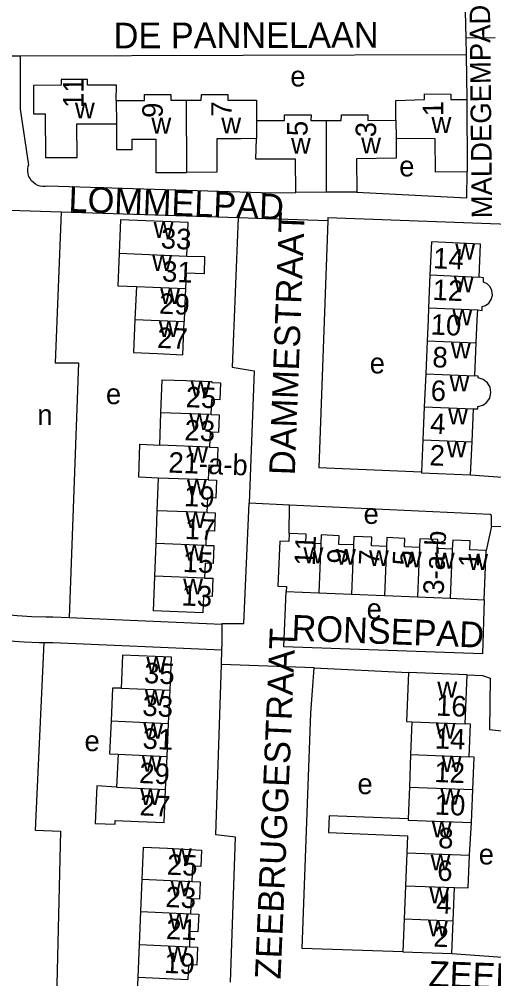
# Model space of a CAD drawing. Extents: x 159675 to 162108, y 386471 to 388472.
# Drawn here: x 161065.1 to 161157.6, y 387621.6 to 387808.6 of the extents above; entities that cross this region are included whole.
import ezdxf

# ---------------------------------------------------------------- set-up
doc = ezdxf.new("R2010")
doc.units = 0
for name, color, linetype in [('BLT_Basislijn', 7, 'Continuous'), ('BLT_Bebouwing', 7, 'Continuous'), ('BLT_Centroide', 7, 'Continuous'), ('BLT_Huisnummer', 7, 'Continuous'), ('BLT_Huisnummer_ tussenligend', 7, 'Continuous'), ('BLT_Huisnummer_reeks', 7, 'Continuous'), ('BLT_Onderverdeling_panden', 7, 'Continuous'), ('BLT_Straatnaam', 7, 'Continuous'), ('BLT_Straatnaam_verkleind', 7, 'Continuous')]:
    doc.layers.add(name, color=color, linetype=linetype)

msp = doc.modelspace()

# ---------------------------------------------------------------- linework, layer by layer
at = {"layer": 'BLT_Basislijn'}
for p, q in [((161152.05, 387810.14), (161152.15, 387804.93)), ((161157.89, 387804.95), (161152.15, 387804.93)), ((161152.15, 387804.93), (161152.21, 387801.65)), ((161065.32, 387801.42), (161061.63, 387801.41)), ((161152.21, 387801.65), (161065.32, 387801.42)), ((161152.21, 387801.65), (161152.37, 387792.93)), ((161112.31, 387774.75), (161070.71, 387776.09)), ((161112.31, 387774.75), (161119.02, 387774.83)), ((161073.26, 387771), (161063.21, 387771.32)), ((161107.79, 387769.89), (161073.26, 387771)), ((161125.26, 387769.33), (161107.79, 387769.89)), ((161125.28, 387769.96), (161125.26, 387769.33)), ((161153.1, 387719.82), (161162.41, 387719.17)), ((161117.82, 387713.95), (161109.95, 387714.3)), ((161117.76, 387708.38), (161117.82, 387713.95)), ((161157.17, 387709.83), (161156.14, 387705.11)), ((161157.17, 387709.83), (161161.52, 387709.74)), ((161071.67, 387692.15), (161074.84, 387692.01)), ((161074.84, 387692.01), (161104.63, 387690.71)), ((161104.63, 387690.87), (161104.63, 387690.71)), ((161104.63, 387690.71), (161104.64, 387686.31)), ((161069.91, 387687.18), (161071.65, 387687.15)), ((161071.65, 387687.15), (161104.63, 387685.71)), ((161104.57, 387682.91), (161104.63, 387685.71)), ((161104.63, 387685.71), (161104.64, 387686.31)), ((161122.59, 387682.21), (161104.57, 387682.91)), ((161149.47, 387626.55), (161159.31, 387625.89))]:
    msp.add_line(p, q, dxfattribs=at)
for points in [[(161065.32, 387801.42), (161065.32, 387791.08), (161066.95, 387780.18)], [(161070.71, 387776.09), (161070.21, 387776), (161069.71, 387776), (161069.21, 387776.08), (161068.73, 387776.23), (161068.28, 387776.46), (161067.88, 387776.76), (161067.52, 387777.12), (161067.23, 387777.53), (161067.01, 387777.98), (161066.86, 387778.46), (161066.79, 387778.95), (161066.79, 387779.46), (161066.88, 387779.95), (161066.95, 387780.18)], [(161130.93, 387774.92), (161152.38, 387773.82), (161152.43, 387778.86)], [(161073.26, 387771), (161072.14, 387741.65), (161076.68, 387741.65), (161074.84, 387692.01)], [(161107.79, 387769.89), (161106.65, 387740.78), (161110.91, 387740.11), (161109.95, 387714.3)], [(161125.26, 387769.33), (161123.52, 387721.29), (161143.53, 387720.42)], [(161125.28, 387769.96), (161164.04, 387768.55), (161164.3, 387768.27), (161163.08, 387730.58), (161162.41, 387719.17)], [(161104.63, 387690.87), (161108.92, 387690.89), (161109.95, 387714.3)], [(161157.17, 387709.83), (161157.18, 387711.91), (161156.94, 387712.1), (161117.82, 387713.95)], [(161024.88, 387698.43), (161027.23, 387697.27), (161029.85, 387696.07), (161032.5, 387694.93), (161035.19, 387693.88), (161037.9, 387692.89), (161040.64, 387691.99), (161043.4, 387691.15), (161046.18, 387690.4), (161048.99, 387689.72), (161051.81, 387689.12), (161054.65, 387688.61), (161057.49, 387688.16), (161060.36, 387687.8), (161063.23, 387687.52), (161066.11, 387687.32), (161068.99, 387687.19), (161069.91, 387687.18)], [(161155.74, 387695.49), (161155.45, 387684.96), (161116.72, 387686.33), (161117.15, 387697.1)], [(161059.49, 387692.95), (161061.94, 387692.66), (161064.74, 387692.42), (161067.55, 387692.25), (161070.36, 387692.16), (161071.67, 387692.15)], [(161069.91, 387687.18), (161068.23, 387650.61), (161073.17, 387650.42), (161071.96, 387601.53)], [(161106.3, 387621.01), (161107.25, 387649.24), (161103.43, 387649.71), (161104.57, 387682.91)], [(161139.92, 387626.92), (161120.26, 387627.55), (161121.96, 387673.39), (161122.59, 387682.21)], [(161122.59, 387682.2), (161141, 387681.29)], [(161152.41, 387680.84), (161155.44, 387680.75), (161156.94, 387680.23)], [(161156.94, 387680.23), (161156.8, 387670.24), (161160.89, 387669.76), (161159.31, 387625.89)]]:
    msp.add_lwpolyline(points, dxfattribs=at)
at = {"layer": 'BLT_Bebouwing'}
for p, q in [((161152.37, 387792.93), (161152.43, 387778.86)), ((161124.96, 387774.88), (161119.02, 387774.83)), ((161130.93, 387774.92), (161124.96, 387774.88)), ((161145.19, 387758.78), (161144.92, 387752.36)), ((161087.96, 387756.51), (161087.68, 387750.07)), ((161097.52, 387756.1), (161097.27, 387750)), ((161144.92, 387752.36), (161144.81, 387750)), ((161154.4, 387750), (161154.49, 387751.95)), ((161097.27, 387750), (161097.25, 387749.67)), ((161144.81, 387750), (161144.64, 387745.93)), ((161154.21, 387745.52), (161154.4, 387750)), ((161144.64, 387745.93), (161144.36, 387739.51)), ((161153.93, 387739.1), (161154.21, 387745.52)), ((161144.36, 387739.51), (161144.08, 387733.08)), ((161092.51, 387725.61), (161092.74, 387731.93)), ((161144.08, 387733.08), (161143.8, 387726.66)), ((161153.38, 387726.25), (161153.65, 387732.67)), ((161143.8, 387726.66), (161143.53, 387720.42)), ((161153.1, 387719.82), (161153.38, 387726.25)), ((161092.03, 387712.83), (161092.27, 387719.2)), ((161091.79, 387706.46), (161092.03, 387712.83)), ((161091.56, 387700.09), (161091.79, 387706.46)), ((161155.74, 387695.49), (161156.14, 387705.11)), ((161117.15, 387697.1), (161123.51, 387696.83)), ((161123.51, 387696.83), (161129.89, 387696.57)), ((161129.89, 387696.57), (161136.31, 387696.3)), ((161136.31, 387696.3), (161142.75, 387696.03)), ((161142.75, 387696.03), (161149.14, 387695.77)), ((161149.14, 387695.77), (161155.74, 387695.49)), ((161094.24, 387671.41), (161094.53, 387677.85)), ((161093.95, 387664.97), (161094.24, 387671.41)), ((161141.66, 387671.71), (161141.42, 387665.33)), ((161084.4, 387665.4), (161084.11, 387658.96)), ((161093.66, 387658.53), (161093.95, 387664.97)), ((161141.42, 387665.33), (161141.17, 387659)), ((161141.17, 387659), (161140.93, 387652.8)), ((161152.87, 387645.73), (161153.29, 387652.1)), ((161140.67, 387646.17), (161140.42, 387639.75)), ((161088.84, 387634.73), (161089.1, 387641.06)), ((161140.42, 387639.75), (161140.17, 387633.34)), ((161149.72, 387632.97), (161149.97, 387639.45)), ((161088.58, 387628.3), (161088.84, 387634.73)), ((161140.17, 387633.34), (161139.92, 387626.92)), ((161149.47, 387626.55), (161149.72, 387632.97)), ((161088.32, 387621.97), (161088.58, 387628.3)), ((161139.92, 387626.92), (161149.47, 387626.55)), ((161088.06, 387615.55), (161088.32, 387621.97))]:
    msp.add_line(p, q, dxfattribs=at)
for points in [[(161084.02, 387792.73), (161084.05, 387795.72), (161078.44, 387795.74), (161078.45, 387796.86), (161073.31, 387796.86), (161073.31, 387795.74), (161067.88, 387795.71), (161067.87, 387790.16), (161070.15, 387790.13), (161070.26, 387781.67), (161076.38, 387781.68), (161076.37, 387788.18), (161084.06, 387788.19)], [(161084.02, 387792.73), (161089.52, 387792.78), (161089.53, 387793.9), (161094.7, 387793.91), (161094.7, 387792.8), (161097.64, 387792.82)], [(161097.64, 387792.82), (161100.58, 387792.84), (161100.63, 387793.93), (161105.75, 387793.93), (161105.76, 387792.81), (161111.35, 387792.8), (161111.35, 387788.88)], [(161138.55, 387788.9), (161138.55, 387792.78), (161144.11, 387792.94), (161144.09, 387794.04), (161149.24, 387794.02), (161149.26, 387792.93), (161152.37, 387792.93)], [(161111.35, 387788.88), (161116.81, 387788.86), (161116.82, 387789.98), (161122, 387789.97), (161121.97, 387788.86), (161124.93, 387788.87)], [(161124.93, 387788.87), (161127.9, 387788.87), (161127.91, 387789.99), (161133.07, 387789.98), (161133.1, 387788.89), (161138.55, 387788.9)], [(161084.06, 387788.19), (161084.1, 387783.21), (161087.12, 387783.22), (161087.11, 387785.22), (161091.72, 387785.23), (161091.73, 387778.74), (161097.72, 387778.75)], [(161111.35, 387785.38), (161108.4, 387785.27), (161103.63, 387785.26), (161103.64, 387778.77), (161097.72, 387778.75)], [(161119.02, 387774.83), (161118.98, 387781.31), (161111.25, 387781.36), (161111.35, 387785.38)], [(161138.58, 387785.34), (161138.61, 387781.55), (161130.88, 387781.4), (161130.93, 387774.92)], [(161152.43, 387778.86), (161146.25, 387778.81), (161146.2, 387785.29), (161138.58, 387785.34)], [(161097.79, 387762.46), (161098.06, 387768.97), (161084.86, 387769.53), (161084.59, 387763.02)], [(161154.77, 387758.37), (161155.04, 387764.8), (161145.47, 387765.21), (161145.19, 387758.78)], [(161084.59, 387763.02), (161084.32, 387756.66), (161087.96, 387756.51)], [(161097.79, 387762.46), (161101.26, 387762.38), (161101.14, 387758.99), (161097.68, 387759.12), (161097.52, 387756.1)], [(161154.49, 387751.95), (161155.34, 387751.84), (161155.37, 387752.6), (161156.02, 387752.83), (161156.66, 387753.27), (161157.14, 387753.97), (161157.36, 387754.85), (161157.24, 387755.74), (161156.9, 387756.48), (161156.31, 387757.01), (161155.59, 387757.35), (161155.63, 387758.22), (161154.77, 387758.37)], [(161087.68, 387750.07), (161087.41, 387743.64), (161091.99, 387743.44), (161096.98, 387743.23), (161097.25, 387749.67)], [(161153.65, 387732.67), (161154.5, 387732.69), (161154.52, 387733.13), (161155.46, 387733.37), (161156.22, 387733.91), (161156.85, 387734.79), (161157.08, 387735.87), (161156.91, 387736.92), (161156.4, 387737.78), (161155.57, 387738.42), (161154.57, 387738.71), (161154.59, 387739.08), (161153.93, 387739.1)], [(161092.74, 387731.93), (161092.98, 387738.37), (161097.69, 387738.2), (161102.69, 387738.01), (161102.68, 387737.8), (161104.33, 387737.74), (161104.21, 387734.44), (161102.58, 387734.5), (161102.48, 387731.56)], [(161102.48, 387731.56), (161104.08, 387731.5), (161103.96, 387728.1), (161102.31, 387728.16), (161102.2, 387725.24)], [(161092.27, 387719.2), (161088.41, 387719.37), (161088.65, 387725.78), (161092.51, 387725.61)], [(161102.2, 387725.24), (161103.84, 387725.18), (161103.7, 387721.65), (161102.08, 387721.71), (161101.97, 387718.84)], [(161143.53, 387720.42), (161143.53, 387720.23), (161153.1, 387719.82)], [(161101.97, 387718.84), (161103.57, 387718.78), (161103.43, 387715.31), (161101.82, 387715.37), (161101.71, 387712.47)], [(161101.71, 387712.47), (161103.33, 387712.41), (161103.2, 387708.88), (161101.58, 387708.94), (161101.47, 387706.09)], [(161117.76, 387708.38), (161117.7, 387706.81), (161115.92, 387706.9), (161115.55, 387698.16), (161117.19, 387698.09), (161117.15, 387697.1)], [(161123.9, 387706.39), (161121.01, 387706.51), (161121.08, 387708.24), (161117.76, 387708.38)], [(161130.29, 387706.16), (161127.43, 387706.28), (161127.51, 387707.96), (161123.97, 387708.11), (161123.9, 387706.39)], [(161136.71, 387705.87), (161133.78, 387705.99), (161133.85, 387707.7), (161130.36, 387707.84), (161130.29, 387706.16)], [(161143.15, 387705.66), (161140.21, 387705.78), (161140.28, 387707.45), (161136.78, 387707.59), (161136.71, 387705.87)], [(161149.54, 387705.36), (161146.62, 387705.49), (161146.69, 387707.23), (161143.22, 387707.37), (161143.15, 387705.66)], [(161101.47, 387706.09), (161103.08, 387706.03), (161102.95, 387702.56), (161101.34, 387702.62), (161101.23, 387699.73)], [(161156.14, 387705.11), (161152.97, 387705.24), (161153.04, 387706.98), (161149.61, 387707.12), (161149.54, 387705.36)], [(161101.23, 387699.73), (161102.84, 387699.67), (161102.71, 387696.14), (161101.04, 387696.2), (161100.92, 387692.97), (161091.3, 387693.33), (161091.49, 387698.33), (161091.56, 387700.09)], [(161094.53, 387677.85), (161094.82, 387684.29), (161085.26, 387684.72), (161085.04, 387679.73), (161084.97, 387678.28)], [(161141, 387681.29), (161140.63, 387671.75), (161141.66, 387671.71)], [(161152.41, 387680.84), (161141, 387681.29)], [(161152.04, 387671.31), (161152.41, 387680.84)], [(161084.97, 387678.28), (161083.3, 387678.26), (161083.01, 387671.88)], [(161083.01, 387671.88), (161082.72, 387665.5), (161084.4, 387665.4)], [(161152.81, 387664.89), (161153.06, 387671.27), (161152.04, 387671.31)], [(161153.54, 387658.52), (161153.79, 387664.85), (161152.81, 387664.89)], [(161084.11, 387658.96), (161080.24, 387659.22), (161079.91, 387651.93), (161083.79, 387651.76), (161083.82, 387652.51), (161088.38, 387652.31), (161093.37, 387652.09), (161093.66, 387658.53)], [(161153.29, 387652.1), (161153.54, 387658.52)], [(161140.93, 387652.8), (161125.54, 387653.4), (161125.41, 387650.12), (161140.8, 387649.52), (161140.67, 387646.17)], [(161089.1, 387641.06), (161089.35, 387647.31), (161094.03, 387647.12), (161100.64, 387646.72), (161100.51, 387643.52), (161098.89, 387643.59), (161098.77, 387640.63)], [(161149.97, 387639.45), (161152.62, 387639.35), (161152.87, 387645.73)], [(161098.77, 387640.63), (161100.37, 387640.57), (161100.23, 387637.14), (161098.64, 387637.21), (161098.52, 387634.3)], [(161098.52, 387634.3), (161100.1, 387634.24), (161099.96, 387630.78), (161098.4, 387630.84), (161098.28, 387627.88)], [(161098.28, 387627.88), (161099.88, 387627.81), (161099.74, 387624.33), (161098.12, 387624.39), (161098.01, 387621.54)]]:
    msp.add_lwpolyline(points, dxfattribs=at)
at = {"layer": 'BLT_Onderverdeling_panden'}
for p, q in [((161084.02, 387792.73), (161084.06, 387788.19)), ((161097.64, 387792.82), (161097.72, 387778.75)), ((161124.93, 387788.87), (161124.96, 387774.88)), ((161138.55, 387788.9), (161138.58, 387785.34)), ((161084.59, 387763.02), (161097.79, 387762.46)), ((161145.19, 387758.78), (161154.77, 387758.37)), ((161087.96, 387756.51), (161097.52, 387756.1)), ((161144.92, 387752.36), (161154.49, 387751.95)), ((161087.68, 387750.07), (161097.25, 387749.67)), ((161144.64, 387745.93), (161154.21, 387745.52)), ((161144.36, 387739.51), (161153.93, 387739.1)), ((161102.48, 387731.56), (161092.74, 387731.93)), ((161144.08, 387733.08), (161153.65, 387732.67)), ((161143.8, 387726.66), (161153.38, 387726.25)), ((161102.2, 387725.24), (161092.51, 387725.61)), ((161101.97, 387718.84), (161092.27, 387719.2)), ((161101.71, 387712.47), (161092.03, 387712.83)), ((161101.47, 387706.09), (161091.79, 387706.46)), ((161123.9, 387706.39), (161123.51, 387696.83)), ((161130.29, 387706.16), (161129.89, 387696.57)), ((161136.71, 387705.87), (161136.31, 387696.3)), ((161143.15, 387705.66), (161142.75, 387696.03)), ((161149.54, 387705.36), (161149.14, 387695.77)), ((161101.23, 387699.73), (161091.56, 387700.09)), ((161084.97, 387678.28), (161094.53, 387677.85)), ((161083.01, 387671.88), (161094.24, 387671.41)), ((161141.66, 387671.71), (161152.04, 387671.31)), ((161084.4, 387665.4), (161093.95, 387664.97)), ((161141.42, 387665.33), (161152.81, 387664.89)), ((161084.11, 387658.96), (161093.66, 387658.53)), ((161141.17, 387659), (161153.54, 387658.52)), ((161140.67, 387646.17), (161152.87, 387645.73)), ((161089.1, 387641.06), (161098.77, 387640.63)), ((161140.42, 387639.75), (161149.97, 387639.45)), ((161088.84, 387634.73), (161098.52, 387634.3)), ((161140.17, 387633.34), (161149.72, 387632.97)), ((161088.58, 387628.3), (161098.28, 387627.88)), ((161088.32, 387621.97), (161098.01, 387621.54))]:
    msp.add_line(p, q, dxfattribs=at)
for points in [[(161111.35, 387788.88), (161111.35, 387785.38)], [(161140.93, 387652.8), (161140.92, 387652.58), (161153.29, 387652.1)]]:
    msp.add_lwpolyline(points, dxfattribs=at)

# ---------------------------------------------------------------- texts
at = {"layer": 'BLT_Centroide'}
for s, p in [('e', (161117.96, 387795.49)), ('w', (161075.98, 387789.27)), ('w', (161090.88, 387786.31)), ('w', (161104.51, 387786.34)), ('w', (161145.48, 387786.44)), ('w', (161118.1, 387782.41)), ('w', (161131.77, 387782.44)), ('e', (161139.19, 387777.97)), ('w', (161091.32, 387766)), ('w', (161150.12, 387761.78)), ('w', (161091.05, 387759.56)), ('w', (161149.84, 387755.38)), ('w', (161092.6, 387753.09)), ('w', (161149.56, 387748.94)), ('w', (161092.34, 387746.66)), ('w', (161149.28, 387742.5)), ('e', (161133.44, 387739.59)), ('w', (161149.01, 387736.09)), ('w', (161098.55, 387734.97)), ('e', (161082.02, 387733.6)), ('n', (161068.64, 387729.51)), ('w', (161098.3, 387728.59)), ('w', (161148.73, 387729.66)), ('w', (161148.45, 387723.25)), ('w', (161098.05, 387722.22)), ('w', (161097.8, 387715.84)), ('e', (161132.24, 387710.27)), ('w', (161097.56, 387709.47)), ('w', (161097.32, 387703.09)), ('w', (161120.53, 387702.62)), ('w', (161126.89, 387702.34)), ('w', (161133.3, 387702.08)), ('w', (161139.73, 387701.81)), ('w', (161146.14, 387701.58)), ('w', (161152.64, 387701.31)), ('w', (161097.07, 387696.53)), ('e', (161132.84, 387691.73)), ('w', (161089.9, 387681.28)), ('w', (161146.62, 387676.44)), ('w', (161089.61, 387674.84)), ('w', (161089.32, 387668.41)), ('w', (161146.31, 387668.41)), ('e', (161077.84, 387666)), ('w', (161089.03, 387661.97)), ('w', (161147.48, 387661.94)), ('e', (161131.05, 387657.63)), ('w', (161088.74, 387655.53)), ('w', (161147.23, 387655.56)), ('w', (161145.56, 387649.19)), ('w', (161094.88, 387643.97)), ('w', (161145.31, 387642.78)), ('e', (161154.69, 387643.92)), ('w', (161094.61, 387637.69)), ('w', (161145.07, 387636.38)), ('w', (161094.34, 387631.31)), ('w', (161144.82, 387629.94)), ('w', (161094.1, 387624.91))]:
    msp.add_text(s, height=4, dxfattribs=at).set_placement(p)
at = {"layer": 'BLT_Huisnummer'}
for s, rotation, p in [('11', 90.2982, (161077.68, 387791.31)), ('1', 90.1147, (161147.79, 387789.71)), ('5', 90.1147, (161121.33, 387785.82)), ('33', 357.5879, (161092.66, 387763.96)), ('14', 357.5297, (161145.74, 387760.07)), ('10', 357.5297, (161145.26, 387747.18)), ('27', 357.5926, (161091.95, 387744.58)), ('6', 357.5297, (161145.26, 387734.28)), ('25', 357.867, (161097.52, 387733.02)), ('2', 357.5297, (161145.03, 387721.69)), ('17', 357.867, (161097.34, 387707.34)), ('11', 87.619, (161122.73, 387702.04)), ('5', 87.619, (161141.88, 387702.09)), ('1', 87.619, (161154.74, 387701.77)), ('13', 357.867, (161096.71, 387694.38)), ('35', 357.4368, (161089.39, 387679.28)), ('16', 357.7739, (161146.32, 387672.93)), ('31', 357.4368, (161089.11, 387666.5)), ('27', 357.4368, (161088.53, 387653.5)), ('10', 357.7739, (161146.06, 387653.65)), ('25', 357.6711, (161093.85, 387641.94)), ('6', 357.7739, (161146.55, 387640.77)), ('21', 357.6711, (161093.68, 387629.4)), ('2', 357.7739, (161145.8, 387627.92))]:
    msp.add_text(s, height=4, rotation=rotation, dxfattribs=at).set_placement(p)
at = {"layer": 'BLT_Huisnummer_ tussenligend'}
for s, rotation, p in [('9', 89.9392, (161093.1, 387789.37)), ('7', 89.9392, (161106.55, 387789.61)), ('3', 89.9392, (161134.69, 387785.6)), ('31', 357.5926, (161092.91, 387757.51)), ('12', 357.5289, (161145.64, 387753.92)), ('29', 357.5926, (161092.33, 387751.24)), ('8', 357.5289, (161145.59, 387740.81)), ('4', 357.5289, (161145.17, 387727.86)), ('23', 357.8625, (161097.28, 387726.57)), ('19', 357.8625, (161097.18, 387713.74)), ('15', 357.8625, (161096.93, 387700.91)), ('9', 87.625, (161129.13, 387702.44)), ('7', 87.625, (161135.29, 387702.18)), ('33', 357.4404, (161089.07, 387672.9)), ('14', 357.7737, (161146.08, 387666.53)), ('29', 357.4344, (161088.43, 387659.8)), ('12', 357.7737, (161145.98, 387659.99)), ('8', 357.7734, (161146.73, 387647.12)), ('23', 357.4791, (161093.57, 387635.64)), ('4', 357.7732, (161146.34, 387634.39)), ('19', 357.4791, (161093.34, 387622.8))]:
    msp.add_text(s, height=4, rotation=rotation, dxfattribs=at).set_placement(p)
at = {"layer": 'BLT_Huisnummer_reeks'}
for s, rotation, p in [('21-a-b', 357.867, (161094.14, 387720.28)), ('3-a-b', 87.625, (161147.84, 387696.42))]:
    msp.add_text(s, height=4, rotation=rotation, dxfattribs=at).set_placement(p)
at = {"layer": 'BLT_Straatnaam'}
for s, height, rotation, p in [('DE PANNELAAN', 4.9999, 0.1464, (161083.53, 387802.91)), ('LOMMELPAD', 5, 357.8251, (161074.66, 387771.1)), ('DAMMESTRAAT', 5, 87.8254, (161118.83, 387719.7)), ('RONSEPAD', 5, 357.8251, (161118.14, 387687.56)), ('ZEEBRUGGESTRAAT', 5, 87.5422, (161116.05, 387621.49)), ('ZEEBRUGGESTRAAT', 5, 358.0247, (161144.86, 387620.13))]:
    msp.add_text(s, height=height, rotation=rotation, dxfattribs=at).set_placement(p)
at = {"layer": 'BLT_Straatnaam_verkleind'}
msp.add_text('MALDEGEMPAD', height=4, rotation=90.5753, dxfattribs=at).set_placement((161157.31, 387769.82))

doc.saveas('drawing.dxf')
